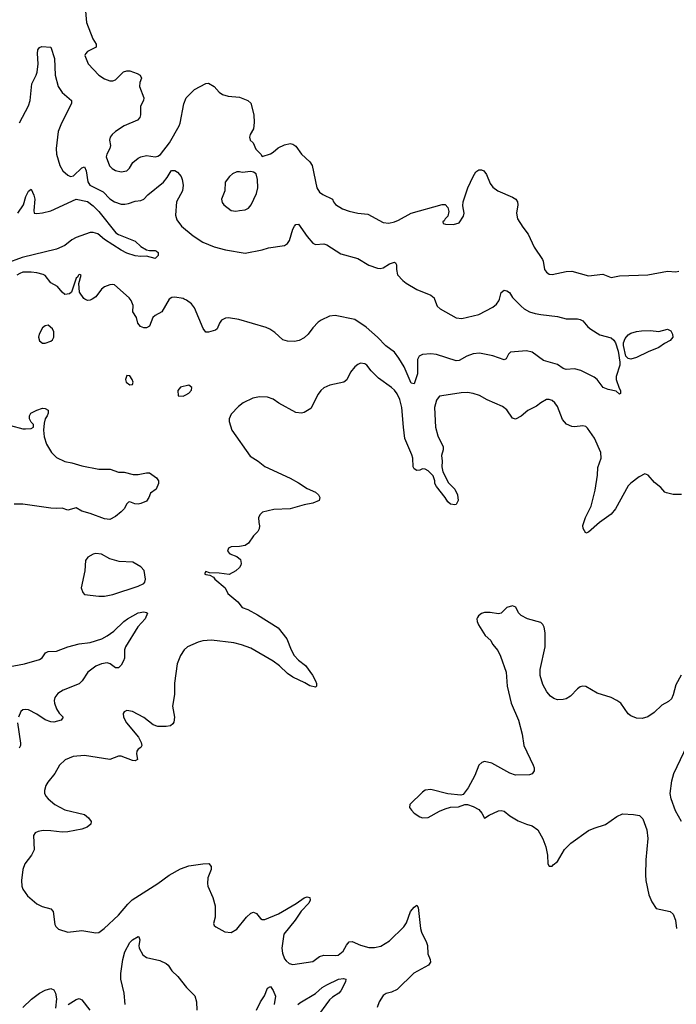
# Model space of a CAD drawing. Header units: inches. Extents: x 1839270 to 1929235, y 762242 to 910350.
# Tile 351 of 362: x 1900609 to 1905273, y 894992 to 901985. Entities that reach past the tile are written whole.
import ezdxf

# ---------------------------------------------------------------- set-up
doc = ezdxf.new("R2010")
doc.units = ezdxf.units.IN
doc.header["$MEASUREMENT"] = 0
doc.layers.add('B9809', color=7, linetype='Continuous')
doc.layers.add('B9900', color=7, linetype='Continuous')

msp = doc.modelspace()

# ---------------------------------------------------------------- linework, layer by layer
at = {"layer": 'B9809', "color": 5}
for points, elevation in [([(1901123.9, 900000), (1901110, 899991.8), (1901090, 899989.5), (1901072, 900000)], 660), ([(1901670.5, 900000), (1901670, 899999.7), (1901618.9, 899910), (1901570, 899883.5), (1901554, 899870), (1901530, 899807.2), (1901510, 899795.9), (1901490, 899796.2), (1901466, 899806), (1901448.2, 899830), (1901438.7, 899870), (1901412.3, 899910), (1901414.2, 899954.2), (1901400.4, 899990), (1901393.9, 900000)], 660), ([(1904120.6, 900000), (1904170.2, 899950.2), (1904191.5, 899931.5), (1904231, 899910), (1904270, 899897), (1904310, 899890.3), (1904430, 899877), (1904490, 899859.3), (1904570, 899859.3), (1904590, 899854.9), (1904610, 899844.9), (1904644.2, 899804.2), (1904666.9, 899786.9), (1904730, 899747.3), (1904810, 899724.9), (1904830, 899707.3), (1904840.4, 899690), (1904860.4, 899630), (1904872.4, 899552.4), (1904871.6, 899530), (1904846, 899450), (1904845.5, 899430), (1904866.4, 899366.4), (1904877.3, 899350), (1904876, 899330), (1904870, 899324), (1904845.6, 899345.6), (1904790, 899357.2), (1904752.3, 899372.3), (1904710, 899429.3), (1904690, 899446.6), (1904593.7, 899493.7), (1904550, 899505.3), (1904490, 899499.5), (1904470, 899507.2), (1904430, 899536.2), (1904330, 899563.2), (1904250, 899622.6), (1904210, 899633.6), (1904095.6, 899624.4), (1904081.3, 899610), (1904064.1, 899575.9), (1904050, 899569.6), (1903970, 899598), (1903876, 899616), (1903830, 899610.5), (1903784.8, 899595.2), (1903730, 899563.8), (1903710, 899561.8), (1903570, 899607), (1903530, 899611.3), (1903470, 899605.7), (1903445.6, 899594.4), (1903434.3, 899570), (1903434.2, 899470), (1903410, 899398), (1903390, 899402.9), (1903339.9, 899519.9), (1903301.6, 899581.6), (1903270, 899622.2), (1903210, 899669), (1903151.2, 899730), (1903070, 899800.7), (1902990, 899856), (1902850, 899883.5), (1902810, 899878), (1902750, 899851.6), (1902730, 899837), (1902690, 899797), (1902658.4, 899750), (1902630, 899724.2), (1902594.7, 899705.3), (1902560.7, 899699.3), (1902510, 899701), (1902478.4, 899710), (1902422, 899762), (1902386.5, 899786.5), (1902358.6, 899798.6), (1902165.5, 899854.5), (1902093.1, 899866.9), (1902070, 899865.1), (1902041.6, 899850), (1902027.4, 899830), (1902011.8, 899790), (1901999.7, 899780.3), (1901950, 899764.5), (1901930, 899766), (1901911.2, 899791.2), (1901850, 899938), (1901830, 899967.2), (1901793.2, 899993.2), (1901777.8, 900000)], 660), ([(1903556, 900000), (1903575.3, 899950), (1903595.8, 899930), (1903710, 899868.2), (1903750, 899861.2), (1903869.8, 899890.2), (1903970, 899941.7), (1903996.2, 899963.8), (1904012.9, 899987.1), (1904016.6, 900000)], 660), ([(1905310, 898611.3), (1905250, 898612.8), (1905203.5, 898623.5), (1905192.3, 898630), (1905162.7, 898662.7), (1905117.2, 898697.2), (1905073.2, 898750), (1905050, 898758), (1905010, 898737), (1904950, 898694), (1904930, 898674.5), (1904840.3, 898510), (1904810, 898471.5), (1904726.6, 898413.4), (1904650, 898344), (1904630, 898337.2), (1904612.3, 898370), (1904610, 898392), (1904628.5, 898450), (1904667.6, 898530), (1904697.3, 898642.7), (1904713.6, 898750), (1904716.3, 898803.7), (1904739.7, 898870), (1904736.3, 898910), (1904692.7, 899012.7), (1904643.2, 899083.2), (1904630, 899095.3), (1904610, 899101.2), (1904550, 899093.6), (1904530, 899096.2), (1904492.6, 899112.6), (1904465.3, 899145.3), (1904430, 899237.2), (1904410, 899262.7), (1904390, 899279.3), (1904370, 899286), (1904350, 899286), (1904310, 899263.7), (1904280.3, 899239.7), (1904218, 899210), (1904170, 899169.7), (1904130, 899147.8), (1904110, 899154.5), (1904070, 899214.5), (1904038, 899238), (1903930, 899283.7), (1903874.9, 899314.9), (1903829.8, 899329.8), (1903790, 899336.1), (1903745.8, 899334.2), (1903606.3, 899313.7), (1903590.3, 899309.7), (1903580.2, 899299.8), (1903570, 899281.2), (1903554.4, 899230), (1903562, 899090), (1903578.9, 899030), (1903616.3, 898950), (1903617.1, 898930), (1903605.7, 898890), (1903610.1, 898850), (1903607.7, 898810), (1903613.9, 898773.9), (1903654.9, 898694.9), (1903698.6, 898650), (1903718, 898610), (1903723.1, 898570), (1903710, 898541.2), (1903699.9, 898540.1), (1903670, 898544.7), (1903650, 898560.5), (1903631.3, 898591.3), (1903568.4, 898668.4), (1903557.9, 898690), (1903556.6, 898710), (1903544.8, 898744.8), (1903510, 898781.5), (1903490, 898793.3), (1903470, 898794), (1903450, 898785.1), (1903430, 898782.6), (1903410, 898795.1), (1903403.5, 898810), (1903401.1, 898870), (1903394.8, 898894.8), (1903345.5, 899010), (1903334.2, 899090), (1903324.4, 899230), (1903310, 899286.3), (1903290, 899326.3), (1903270, 899352.6), (1903250, 899372.1), (1903157.8, 899437.8), (1903105.2, 899490), (1903075.3, 899530), (1903060.2, 899540.2), (1903030, 899544), (1903010, 899535.3), (1902990, 899519), (1902959.3, 899480.7), (1902932.1, 899427.9), (1902911, 899410), (1902811.3, 899390), (1902770, 899369.4), (1902748.9, 899351.1), (1902730, 899326), (1902676, 899224), (1902630, 899195.6), (1902609.6, 899189.6), (1902570, 899195.1), (1902450, 899260.7), (1902409, 899290), (1902370, 899302.9), (1902313.2, 899306.8), (1902264.1, 899295.9), (1902196.8, 899263.2), (1902162, 899238), (1902110, 899182), (1902097.3, 899150), (1902097.3, 899130), (1902116.3, 899070), (1902245.6, 898885.6), (1902303.1, 898850), (1902350.2, 898810.2), (1902530, 898727.6), (1902590, 898694.3), (1902650, 898653.8), (1902710.7, 898630), (1902730.7, 898610), (1902740.7, 898590), (1902736, 898570), (1902691.3, 898550), (1902630, 898539.7), (1902530, 898509.7), (1902413.8, 898506.2), (1902333.4, 898486.6), (1902316, 898470), (1902306, 898450), (1902306.8, 898413.2), (1902313, 898390), (1902310.4, 898369.6), (1902300.7, 898350), (1902270, 898318), (1902233.7, 898266.3), (1902210, 898249.3), (1902170, 898242.7), (1902110, 898241.2), (1902091.3, 898230), (1902086, 898210), (1902102, 898190), (1902150, 898171), (1902176, 898150), (1902182, 898122), (1902180.7, 898110), (1902170, 898094), (1902144.7, 898070), (1902096.3, 898043.7), (1902026.4, 898053.6), (1901956.4, 898056.4), (1901930, 898066), (1901922, 898050), (1901930, 898044.7), (1901959.6, 898039.6), (1901986, 898026), (1901996, 898010), (1902068.4, 897948.4), (1902086.4, 897910), (1902159.1, 897850), (1902190, 897808.7), (1902230, 897794.4), (1902298.6, 897758.6), (1902445.5, 897665.5), (1902506.2, 897586.2), (1902536.3, 897510), (1902559.3, 897470), (1902590, 897434.9), (1902638.3, 897398.3), (1902688.2, 897330), (1902710.4, 897290), (1902716.3, 897270), (1902716, 897250), (1902710, 897244), (1902670, 897252.3), (1902634.9, 897274.9), (1902550, 897316), (1902510, 897342.2), (1902455, 897395), (1902410, 897427.9), (1902250, 897520.4), (1902185.2, 897545.2), (1902130, 897558.7), (1901970, 897578.7), (1901910, 897572), (1901876.7, 897563.3), (1901800.7, 897530), (1901778, 897510), (1901750.4, 897470), (1901727.2, 897410), (1901708.6, 897271.4), (1901708.5, 897191.5), (1901693.4, 897110), (1901707.2, 897030), (1901704.6, 896995.4), (1901697.2, 896982.8), (1901678.8, 896970), (1901650, 896963.9), (1901590, 896964), (1901557, 896977), (1901490, 897028.3), (1901410, 897071.6), (1901370, 897079), (1901350.9, 897069.1), (1901344, 897056), (1901346.8, 897030), (1901368, 896990), (1901452.4, 896890), (1901472.4, 896850), (1901475.5, 896830), (1901470, 896815.3), (1901450, 896802.7), (1901440.5, 896790), (1901438, 896770), (1901446, 896730), (1901430, 896720.9), (1901410, 896723.6), (1901330, 896753.7), (1901310, 896753.7), (1901250, 896731.1), (1901070, 896757.6), (1900988.1, 896751.9), (1900932.4, 896727.6), (1900890.4, 896690), (1900857.1, 896630), (1900808, 896570), (1900793.8, 896546.2), (1900783.8, 896510), (1900786, 896490), (1900794.9, 896470), (1900810.4, 896450), (1900859.3, 896410), (1900930, 896371.6), (1901070, 896339.5), (1901097.1, 896317.1), (1901117.1, 896290), (1901113, 896270), (1901087.3, 896250), (1901050, 896235.8), (1900950, 896215.6), (1900910, 896213.5), (1900830, 896224), (1900774.7, 896225.3), (1900740.5, 896219.5), (1900719.1, 896210), (1900707, 896190), (1900711.3, 896088.7), (1900691.8, 896050), (1900646, 895990), (1900630.3, 895950), (1900620.4, 895870), (1900623.8, 895830), (1900630.6, 895810), (1900662.9, 895762.9), (1900730, 895705.5), (1900767.3, 895687.3), (1900830.7, 895670), (1900845.5, 895650), (1900857.5, 895557.5), (1900864.4, 895544.4), (1900885.3, 895525.3), (1900950, 895504.9), (1901050, 895514.6), (1901150, 895498), (1901170, 895502), (1901209.7, 895530.3), (1901310, 895624.2), (1901376.6, 895703.4), (1901407.6, 895732.4), (1901590, 895850.2), (1901670.7, 895909.3), (1901750, 895953.1), (1901810, 895974.9), (1901910.4, 895990.4), (1901952.4, 895992.4), (1901967.7, 895970), (1901968, 895950), (1901944.9, 895890), (1901942, 895850), (1901945.5, 895830), (1901979.5, 895750), (1901996.4, 895690), (1901997.1, 895610), (1901986, 895566), (1901990.8, 895550.8), (1902001.4, 895541.4), (1902066.6, 895506.6), (1902110, 895501.6), (1902150, 895524.4), (1902220.5, 895610), (1902250, 895638), (1902270, 895644.9), (1902290, 895637.1), (1902319.9, 895599.9), (1902330, 895592.7), (1902350, 895593.4), (1902446.9, 895633.1), (1902572.6, 895707.4), (1902630, 895747.4), (1902650, 895754.9), (1902670.2, 895750.2), (1902673.1, 895730), (1902661.7, 895710), (1902607.2, 895652.8), (1902565, 895590), (1902485.5, 895490), (1902471.1, 895390), (1902475.5, 895355.5), (1902490, 895314.8), (1902500.6, 895300.6), (1902522, 895282), (1902550, 895274.9), (1902690, 895295.3), (1902739.5, 895330), (1902770, 895340.7), (1902850, 895337.5), (1902870, 895340.7), (1902907.4, 895370), (1902930, 895410.4), (1902950, 895434.3), (1902970, 895436.5), (1903030, 895411.5), (1903090, 895394.4), (1903130, 895394.8), (1903174.4, 895405.6), (1903236.7, 895443.3), (1903338.4, 895541.6), (1903355.9, 895570), (1903384.2, 895650), (1903410, 895681.6), (1903430, 895696), (1903438.7, 895678.7), (1903455.5, 895530), (1903463.1, 895503.1), (1903498.4, 895430), (1903504.4, 895410), (1903508.2, 895350), (1903525.5, 895310), (1903527.7, 895290), (1903513, 895270), (1903407.9, 895212.1), (1903290, 895096.2), (1903250, 895076.9), (1903211.8, 895068.2), (1903190, 895055.1), (1903163, 895010), (1903147.3, 894970)], 680), ([(1900543.4, 899103.4), (1900630, 899078), (1900650, 899078), (1900690, 899082), (1900706, 899090), (1900706, 899110), (1900690, 899126), (1900678, 899150), (1900678, 899170), (1900688, 899190), (1900729.3, 899210.7), (1900770, 899224.7), (1900790, 899222), (1900810, 899212), (1900810.9, 899190.9), (1900804.7, 899170), (1900790.7, 899149.3), (1900782, 899118), (1900777.3, 899070), (1900782, 899022), (1900798.8, 898970), (1900835.3, 898910), (1900870, 898876), (1900930, 898847.8), (1900978.2, 898838.2), (1901050, 898814.9), (1901170, 898793.1), (1901252.1, 898792.1), (1901310, 898770.8), (1901350, 898770.8), (1901413.7, 898753.7), (1901450, 898754.9), (1901510, 898767.3), (1901530, 898767.3), (1901580.5, 898730), (1901594.4, 898710), (1901594, 898690), (1901578.4, 898650), (1901537.2, 898622.8), (1901526.9, 898590), (1901510, 898565.8), (1901470, 898547.6), (1901450, 898543.5), (1901426, 898546), (1901390, 898560.9), (1901382.4, 898557.6), (1901370, 898545.2), (1901350.3, 898510), (1901330, 898489.7), (1901290, 898455.6), (1901250, 898435.1), (1901210, 898439.8), (1901110, 898478.2), (1901050, 898494.2), (1901010, 898517.4), (1900950, 898500.4), (1900910, 898516.4), (1900870, 898512.5), (1900830, 898515), (1900630, 898542.9), (1900570, 898544.2)], 660), ([(1900503.1, 897383.1), (1900642.9, 897410), (1900750, 897440.7), (1900767.7, 897452.3), (1900792.9, 897487.1), (1900810, 897498.2), (1900870, 897498.6), (1900950, 897529.5), (1901030, 897551.1), (1901110, 897560.5), (1901192.7, 897587.3), (1901230, 897607.6), (1901277.4, 897642.6), (1901347.8, 897710), (1901375.4, 897730), (1901450, 897771.5), (1901490, 897779), (1901510, 897774.9), (1901516.3, 897770), (1901499.5, 897730), (1901448.3, 897671.7), (1901359.1, 897530), (1901352.4, 897510), (1901353.1, 897450), (1901347, 897430), (1901330, 897400.7), (1901310, 897380.7), (1901290, 897382.4), (1901250.7, 897410.7), (1901230, 897416.5), (1901190, 897410.6), (1901150, 897393.3), (1901091.8, 897350), (1901052.6, 897290), (1901031.4, 897268.6), (1900916.4, 897223.6), (1900880.2, 897199.8), (1900857.6, 897170), (1900853.4, 897150), (1900855.6, 897130), (1900870.3, 897090), (1900890, 897059.3), (1900916.3, 897030), (1900902.8, 897010), (1900850, 896995.4), (1900830, 896996.9), (1900790, 897011), (1900730, 897052.7), (1900670, 897082.5), (1900650, 897085.6), (1900630, 897082.2), (1900616, 897070), (1900599.1, 897030)], 660), ([(1905306.5, 897330), (1905270, 897261.2), (1905250.3, 897189.7), (1905238, 897162), (1905217.4, 897142.6), (1905170, 897115.1), (1905116.7, 897063.3), (1905070, 897032.3), (1905030, 897020.9), (1904990, 897022.9), (1904950, 897039.7), (1904930, 897054.3), (1904879.2, 897130), (1904851, 897150), (1904810, 897169.7), (1904710, 897201.6), (1904630, 897248), (1904610, 897252.2), (1904590, 897245.6), (1904570, 897231.6), (1904520.7, 897179.3), (1904490, 897161.7), (1904470, 897156.4), (1904430, 897155.1), (1904403.5, 897163.5), (1904379.4, 897179.4), (1904353.7, 897210), (1904323.7, 897263.7), (1904306, 897326), (1904306.3, 897370), (1904340.3, 897530), (1904342.4, 897630), (1904335.1, 897670), (1904326, 897690), (1904310, 897703.7), (1904215.3, 897730), (1904170, 897752.3), (1904151.3, 897771.3), (1904132.9, 897812.9), (1904110, 897822.7), (1904070, 897809.7), (1904030, 897769.5), (1904010, 897765.1), (1903950, 897773.3), (1903910, 897773.6), (1903890, 897766.6), (1903868.5, 897751.5), (1903860.9, 897739.1), (1903856.3, 897730), (1903858, 897710), (1903867.1, 897687.1), (1903916.3, 897610), (1903954.4, 897574.4), (1903968, 897550), (1904004.4, 897504.4), (1904024.6, 897464.6), (1904064.9, 897350), (1904070.4, 897250), (1904100.4, 897130), (1904152.9, 897010), (1904178.5, 896910), (1904190.4, 896830), (1904256.3, 896690), (1904264, 896670), (1904262.8, 896650), (1904250, 896629), (1904230, 896621.2), (1904130, 896618), (1904090, 896633), (1903963.3, 896703.3), (1903910, 896715.6), (1903891.3, 896710), (1903870.3, 896689.7), (1903842.5, 896617.5), (1903793.4, 896530), (1903758.5, 896481.5), (1903742.8, 896477.2), (1903650, 896486.6), (1903530, 896518), (1903490, 896512.3), (1903470, 896498), (1903380.7, 896410), (1903378.8, 896390), (1903390.8, 896370), (1903410.8, 896350), (1903450, 896323), (1903470, 896317.1), (1903510, 896318.4), (1903590, 896362.4), (1903630, 896379.1), (1903670, 896390.7), (1903726.3, 896393.7), (1903770, 896411.3), (1903790, 896411), (1903830, 896397.3), (1903870, 896374.8), (1903892, 896350), (1903910, 896314), (1903944.1, 896335.9), (1904010, 896366), (1904030, 896368.2), (1904050, 896363), (1904090.8, 896330), (1904150, 896294.9), (1904210, 896270.4), (1904250, 896259.5), (1904290.3, 896230.3), (1904325.9, 896165.9), (1904347, 896110), (1904358.4, 896050), (1904361, 895990), (1904370, 895972), (1904390, 895972), (1904397.2, 895982.8), (1904430, 896006.8), (1904479.6, 896090), (1904523.7, 896136.3), (1904650, 896225.3), (1904690, 896243.7), (1904770, 896268.4), (1904850, 896326), (1904890, 896344.9), (1904970, 896340.5), (1905011.8, 896331.8), (1905034.9, 896310), (1905064.6, 896230), (1905070.3, 896170), (1905056.7, 896016.7), (1905054, 895910), (1905057.3, 895870), (1905077.3, 895770), (1905099.8, 895719.8), (1905131.1, 895671.1), (1905230, 895651), (1905250, 895631.3), (1905267.3, 895590), (1905275.5, 895530)], 720), ([(1900593.1, 896990), (1900613.2, 896846.8), (1900613.4, 896830), (1900604, 896810)], 660), ([(1905309.8, 896290), (1905266.5, 896366.5), (1905236.8, 896450), (1905229.8, 896489.8), (1905240.9, 896579.1), (1905256.4, 896630), (1905350.6, 896829.4)], 720), ([(1901357.2, 894990), (1901349.9, 895070), (1901327.7, 895170), (1901328.1, 895210), (1901341.1, 895310), (1901356.2, 895363.8), (1901390, 895430.4), (1901409.6, 895450), (1901450, 895472.7), (1901456, 895470), (1901461.6, 895450), (1901455.6, 895410), (1901458, 895390), (1901483.4, 895343.4), (1901510, 895323), (1901603.4, 895303.4), (1901650, 895280.7), (1901662.8, 895270), (1901690.4, 895230), (1901733, 895190), (1901793, 895110), (1901851.8, 895051.8), (1901864.2, 895010), (1901866.5, 894950)], 660), ([(1902289.8, 894950.2), (1902319.6, 895010), (1902347.6, 895052.4), (1902370, 895106), (1902390, 895118.8), (1902410, 895090.4), (1902426.3, 895050), (1902415.5, 894990)], 660), ([(1902585.6, 894990), (1902598.4, 895001.6), (1902710, 895068.1), (1902757.7, 895110), (1902790, 895130.2), (1902874, 895170), (1902910, 895174.3), (1902926, 895170), (1902923.8, 895150), (1902890, 895088.2), (1902875.2, 895070), (1902830, 895041.6), (1902810, 895023.1), (1902713.1, 894890)], 660), ([(1900630, 894968), (1900692.5, 895027.5), (1900750, 895070.3), (1900790, 895091.8), (1900830, 895103.8), (1900850, 895094), (1900863.8, 895070), (1900870.5, 895029.5), (1900864.1, 894964.1)], 660), ([(1900952.3, 894990), (1901010, 895026.7), (1901030, 895032.4), (1901050, 895023.8), (1901106, 894950)], 660)]:
    msp.add_lwpolyline(points, dxfattribs=dict(at, elevation=elevation))
for points, elevation in [([(1900810, 899814.3), (1900788.9, 899811.1), (1900770, 899795.1), (1900746, 899750), (1900742.6, 899730), (1900750, 899704), (1900770, 899688), (1900790, 899686.4), (1900830, 899700.5), (1900842.7, 899710), (1900851.8, 899730), (1900850, 899768), (1900840.5, 899790)], 680), ([(1904950, 899574), (1904930, 899578), (1904914, 899594), (1904898, 899670), (1904898.9, 899690), (1904910, 899720.7), (1904930, 899745.5), (1904950, 899757.1), (1904990, 899770.6), (1905024.8, 899775.2), (1905090, 899776.3), (1905149.4, 899770.6), (1905210, 899786), (1905233.7, 899773.7), (1905246.8, 899750), (1905247.3, 899730), (1905230, 899707), (1905190, 899685.1), (1905150, 899655.6), (1905073.7, 899626.3), (1904990, 899586)], 660), ([(1901370, 899458), (1901361, 899430), (1901366, 899410), (1901390, 899391.3), (1901410, 899394), (1901414, 899410), (1901408.7, 899430), (1901390, 899455.3)], 680), ([(1901810, 899388.7), (1901750, 899375.3), (1901732, 899350), (1901734, 899314), (1901770, 899311.3), (1901790, 899321), (1901810, 899331.3), (1901830, 899354), (1901832.1, 899372.1)], 680), ([(1901150, 898194), (1901130.5, 898189.5), (1901093.2, 898166.8), (1901076.3, 898143.7), (1901070.3, 898069.7), (1901046, 897950), (1901056.3, 897916.3), (1901070, 897902.8), (1901170, 897890.4), (1901210, 897890.4), (1901270, 897902.4), (1901450, 897960.3), (1901490, 897980.4), (1901498, 897990), (1901502.6, 898010), (1901491.7, 898071.7), (1901470, 898098.9), (1901412.4, 898132.4), (1901315.6, 898135.6), (1901250, 898154.3), (1901190, 898189.6)], 680)]:
    msp.add_lwpolyline(points, close=True, dxfattribs=dict(at, elevation=elevation))
at = {"layer": 'B9900', "color": 5}
for points, elevation in [([(1901072.7, 902070), (1901084, 901964), (1901127.5, 901847.5), (1901153, 901810), (1901150.7, 901790), (1901090, 901757.7), (1901077.1, 901742.9), (1901071.8, 901730), (1901095.8, 901670), (1901170.4, 901590), (1901210, 901564.9), (1901250, 901550.4), (1901270, 901550.4), (1901290, 901558.4), (1901346.9, 901613.1), (1901370, 901620.3), (1901390, 901620.2), (1901442.2, 901602.2), (1901463.8, 901590), (1901473.4, 901570), (1901462.4, 901537.6), (1901460.2, 901510), (1901491.6, 901430), (1901487.4, 901410), (1901466.3, 901370), (1901467, 901310), (1901462, 901290), (1901445.5, 901270), (1901350, 901231.2), (1901289.1, 901190.9), (1901266.4, 901170), (1901252.4, 901150), (1901246, 901130), (1901254.3, 901090), (1901249.2, 901070), (1901226.6, 901030), (1901222.5, 901010), (1901245.6, 900945.6), (1901266.6, 900926.6), (1901290, 900914.3), (1901330, 900904.4), (1901370, 900912), (1901389.8, 900930.2), (1901412.8, 900970), (1901450, 901000.9), (1901470, 901011.7), (1901510, 901019.6), (1901570, 901011.6), (1901590, 901015.6), (1901610, 901027.8), (1901673.5, 901110), (1901742.3, 901230), (1901749.7, 901250), (1901773.7, 901386.3), (1901791.2, 901430), (1901850.9, 901489.1), (1901930, 901530.4), (1901950, 901534), (1901990, 901510.5), (1902025.5, 901470), (1902050, 901452.7), (1902090, 901442.4), (1902170, 901435.5), (1902230, 901410.7), (1902250, 901390.8), (1902272.4, 901310), (1902274.2, 901254.2), (1902270.3, 901210), (1902246, 901170), (1902241.7, 901150), (1902247, 901130), (1902266, 901110), (1902285.1, 901065.1), (1902322, 901030), (1902330, 901014), (1902390, 901030.8), (1902410, 901042.8), (1902445.4, 901074.6), (1902490, 901096.3), (1902530, 901106), (1902550, 901100.5), (1902570, 901085.5), (1902610, 901030.6), (1902670, 900975.5), (1902686.7, 900950), (1902720.5, 900790), (1902738.9, 900758.9), (1902762.1, 900742.1), (1902830.2, 900710.3), (1902837.3, 900690), (1902852.3, 900672.3), (1902902, 900642), (1902950, 900624.4), (1903010, 900610.4), (1903082.3, 900602.3), (1903190, 900543.1), (1903230, 900539.5), (1903270, 900548.5), (1903300.1, 900559.9), (1903390, 900610.3), (1903610, 900672.4), (1903630, 900673), (1903650, 900651.3), (1903657.3, 900622.7), (1903650.9, 900589.1), (1903632, 900570), (1903624.7, 900555.3), (1903614, 900550), (1903618, 900538), (1903632.7, 900532.7), (1903690, 900531), (1903730, 900542.8), (1903761.2, 900590), (1903766, 900610), (1903757.6, 900662.4), (1903758.7, 900690), (1903793, 900790), (1903829.6, 900870), (1903850, 900904), (1903870, 900919.1), (1903890, 900917.3), (1903904.7, 900910), (1903924.1, 900884.1), (1903950, 900821), (1903970, 900794.8), (1904006, 900770), (1904110, 900724.4), (1904133, 900710), (1904144.4, 900690), (1904146.7, 900670), (1904138.4, 900610), (1904146, 900570), (1904182.4, 900510), (1904220.8, 900460.8), (1904264.2, 900370), (1904321.8, 900281.8), (1904327.6, 900270), (1904336.4, 900210), (1904350, 900190.6), (1904370, 900177.3), (1904390, 900174), (1904490, 900195.8), (1904530, 900197.6), (1904650, 900166.3), (1904750, 900177.4), (1904810, 900154), (1904870, 900164.2), (1905070, 900172.2), (1905210, 900198.7), (1905270, 900194), (1905290, 900199.3)], 680), ([(1900607.3, 901252.7), (1900670, 901372.7), (1900683.1, 901410), (1900694.6, 901530), (1900725.8, 901590), (1900732.9, 901612.9), (1900738.7, 901670), (1900734.7, 901745.3), (1900738.4, 901770), (1900750, 901787.3), (1900766.4, 901793.6), (1900830.1, 901790.1), (1900855.5, 901710), (1900861.1, 901590), (1900882, 901510), (1900910, 901467), (1900977.3, 901410), (1900977.1, 901390), (1900904.9, 901250), (1900882.3, 901190), (1900868.9, 901070), (1900870.3, 901030), (1900893.7, 900950), (1900915.8, 900910), (1900950, 900879.5), (1900970, 900870.3), (1900990, 900875.5), (1901050, 900931.8), (1901070, 900938.9), (1901081.5, 900910), (1901092.9, 900832.8), (1901107.3, 900810), (1901201.9, 900761.9), (1901250, 900712.6), (1901281.6, 900690), (1901330, 900674.9), (1901355.1, 900675.1), (1901381.4, 900678.6), (1901430, 900694.7), (1901470, 900700.2), (1901489.8, 900710.2), (1901519.6, 900740.4), (1901630.4, 900829.6), (1901656.9, 900863.1), (1901684.1, 900910), (1901690, 900914.4), (1901710, 900914.5), (1901730, 900900.7), (1901755, 900870), (1901762.7, 900850), (1901768.9, 900810), (1901764, 900770), (1901722.6, 900690), (1901716, 900596), (1901723.9, 900563.9), (1901757.6, 900517.6), (1901840.4, 900450), (1901910, 900405.5), (1901990, 900371.3), (1902071, 900350), (1902210, 900327.5), (1902330, 900350.4), (1902376.4, 900363.6), (1902490, 900381.7), (1902510, 900394.4), (1902524.2, 900415.8), (1902550, 900497.3), (1902561.4, 900518.6), (1902570, 900530.5), (1902590, 900532.7), (1902650, 900443.6), (1902690, 900397.6), (1902710, 900387.2), (1902770, 900392.2), (1902790, 900385.3), (1902890, 900322.5), (1903010, 900287.6), (1903090, 900241.3), (1903150, 900219), (1903170, 900216.5), (1903190, 900222.3), (1903234.5, 900250), (1903270, 900263.1), (1903278, 900258), (1903284.6, 900244.6), (1903285.4, 900210), (1903293.5, 900173.5), (1903330, 900131.4), (1903353, 900113), (1903430, 900067.2), (1903530, 900028.5), (1903552.2, 900010), (1903556, 900000)], 660), ([(1900595.3, 900610), (1900635.4, 900670), (1900653.3, 900730), (1900670, 900767.3), (1900690, 900781), (1900710, 900738), (1900715.3, 900710), (1900708.3, 900628.3), (1900711, 900611), (1900714, 900610), (1900730, 900607.7), (1900770, 900613), (1900830, 900626.7), (1901010, 900708.8), (1901090, 900692.4), (1901130, 900663.7), (1901170, 900621.3), (1901290.8, 900470.8), (1901310, 900459.1), (1901430, 900412.4), (1901470, 900373.4), (1901510, 900350.8), (1901530, 900344.7), (1901570, 900344.7), (1901579.8, 900339.8), (1901592, 900330), (1901591.3, 900310), (1901570, 900289.6), (1901510, 900305.2), (1901470, 900302), (1901430, 900307), (1901370, 900326), (1901330, 900346.6), (1901210, 900422.4), (1901162.7, 900462.7), (1901130, 900473.3), (1901110, 900473.5), (1901010, 900438.3), (1900979.3, 900420.7), (1900930, 900379.7), (1900870, 900354.5), (1900625.2, 900294.8), (1900510, 900253)], 640), ([(1901072, 900000), (1901064.4, 900004.4), (1901033.2, 900050), (1901028, 900110), (1901046, 900170), (1901035.3, 900175.3), (1901024.7, 900170), (1901022, 900158), (1901010, 900148), (1900976, 900050), (1900962, 900038), (1900930, 900033.6), (1900910, 900049.7), (1900876.3, 900090), (1900830, 900116.8), (1900790, 900166.8), (1900774.6, 900174.6), (1900730, 900187.3), (1900690, 900192.2), (1900630.6, 900190.6), (1900610, 900182.6), (1900587.9, 900170)], 660), ([(1901393.9, 900000), (1901387.4, 900010), (1901281.2, 900101.2), (1901270, 900104.8), (1901250, 900102.5), (1901210, 900088), (1901189, 900071), (1901150, 900015.4), (1901123.9, 900000)], 660), ([(1901777.8, 900000), (1901770, 900003.5), (1901710, 900014.8), (1901690, 900012.1), (1901670.5, 900000)], 660), ([(1904016.6, 900000), (1904030, 900047.3), (1904050, 900063.1), (1904070, 900058.7), (1904087, 900047), (1904110, 900010.6), (1904120.6, 900000)], 660)]:
    msp.add_lwpolyline(points, dxfattribs=dict(at, elevation=elevation))
at = {"layer": 'B9900', "color": 5, "elevation": 680}
msp.add_lwpolyline([(1902250, 900906), (1902190, 900899.5), (1902170, 900904.5), (1902150, 900902.9), (1902120.7, 900890), (1902098.8, 900870), (1902068, 900830), (1902066.4, 900770), (1902042.4, 900710), (1902045.9, 900685.9), (1902058.8, 900670), (1902110, 900630.4), (1902144.9, 900624.9), (1902170, 900628.8), (1902210, 900634.4), (1902233.3, 900646.7), (1902251.8, 900670), (1902291.8, 900750), (1902299.3, 900790), (1902297.2, 900850), (1902289.2, 900889.2), (1902270, 900901.2)], close=True, dxfattribs=at)

doc.saveas('drawing.dxf')
